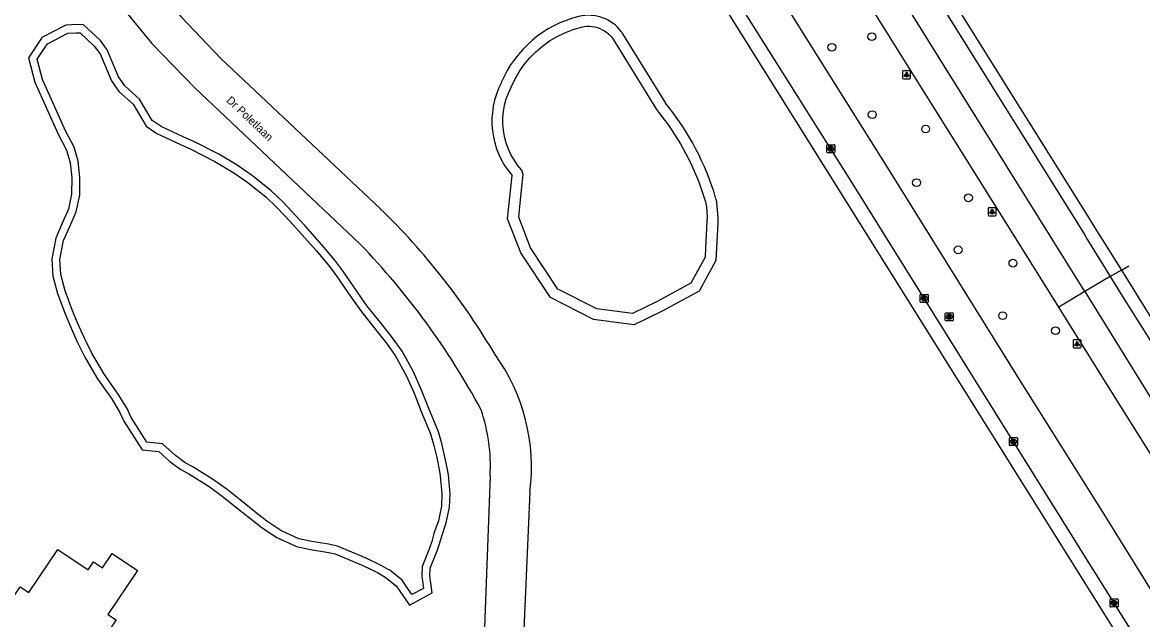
# Model space of a CAD drawing. Extents: x 158132 to 159658, y 385257 to 387209.
# Drawn here: x 159366.9 to 159506.9, y 386096.2 to 386170.9 of the extents above; entities that cross this region are included whole.
import ezdxf

# ---------------------------------------------------------------- set-up
doc = ezdxf.new("R2010")
doc.units = 0
for name, color, linetype in [('IMGEO_Berm_open', 7, 'Continuous'), ('IMGEO_Boom', 7, 'Continuous'), ('IMGEO_Groenvoorziening', 7, 'Continuous'), ('IMGEO_Kolk', 7, 'Continuous'), ('IMGEO_Lichtpunt', 7, 'Continuous'), ('IMGEO_Loofbos', 7, 'Continuous'), ('IMGEO_Meer_plas_ven_vijver', 7, 'Continuous'), ('IMGEO_Openbare_ruimte_label', 7, 'Continuous'), ('IMGEO_Pand', 7, 'Continuous'), ('IMGEO_Rijbaan_lokaal_gesloten', 7, 'Continuous'), ('IMGEO_Rijbaan_lokaal_open', 7, 'Continuous'), ('IMGEO_Rijbaan_regionaal_gesloten', 7, 'Continuous'), ('IMGEO_Rioolput', 7, 'Continuous'), ('IMGEO_Voetpad_open', 7, 'Continuous')]:
    doc.layers.add(name, color=color, linetype=linetype)

msp = doc.modelspace()

# ---------------------------------------------------------------- linework, layer by layer
at = {"layer": 'IMGEO_Berm_open'}
msp.add_lwpolyline([(159504.21, 386139.91), (159502.82, 386139.09)], dxfattribs=at)
at = {"layer": 'IMGEO_Boom'}
for centre in [(159473.03, 386169.1), (159468.03, 386167.77), (159473.08, 386159.35), (159479.76, 386157.55), (159478.62, 386150.84), (159485.1, 386148.95), (159483.82, 386142.45), (159490.66, 386140.77), (159489.38, 386134.21), (159495.99, 386132.33)]:
    msp.add_circle(centre, 0.489, dxfattribs=at)
at = {"layer": 'IMGEO_Groenvoorziening'}
msp.add_lwpolyline([(159417.66, 386122.62), (159416.76, 386124.91), (159415.75, 386127.18), (159414.33, 386129.76), (159413.14, 386131.43), (159411.61, 386133.34), (159409.96, 386135.42), (159408.75, 386137.16), (159406.93, 386139.83), (159405.92, 386141.15), (159404.34, 386143.03), (159402.16, 386145.47), (159401.09, 386146.66), (159399.41, 386148.46), (159397.98, 386149.83), (159395.63, 386151.7), (159393.71, 386153.01), (159391.44, 386154.39), (159388.38, 386155.95), (159387.04, 386156.53), (159384.2, 386157.87), (159383.08, 386158.63), (159381.51, 386161.29), (159379.68, 386162.94), (159378.89, 386164.07), (159377.47, 386167.44), (159376.62, 386168.6), (159374.46, 386170.62), (159373.04, 386170.57), (159372.28, 386170.54), (159369.3, 386168.98), (159369.24, 386168.89), (159367.62, 386166.45), (159368.43, 386163.39), (159371.34, 386156.9), (159372.38, 386154.92), (159372.85, 386153.32), (159373.06, 386151.43), (159373.02, 386149.42), (159372.63, 386147.53), (159371.86, 386145.78), (159371.03, 386143.91), (159370.53, 386141.31), (159370.68, 386139.17), (159371.24, 386137), (159372.21, 386134.45), (159372.84, 386132.93), (159373.72, 386130.96), (159374.67, 386129.04), (159376.18, 386126.45), (159376.86, 386125.48), (159378.01, 386123.85), (159379.05, 386122.12), (159379.56, 386121.01), (159381.85, 386117.45), (159383.93, 386117.21), (159385.35, 386115.93), (159386.67, 386114.97), (159387.66, 386114.43), (159390.21, 386112.84), (159391.84, 386111.65), (159393.47, 386110.37), (159395.24, 386108.94), (159396.83, 386107.7), (159398.68, 386106.46), (159401.11, 386105.37), (159402.86, 386104.98), (159404.93, 386104.65), (159405.95, 386104.43), (159409.41, 386102.99), (159411.23, 386102.09), (159412.22, 386101.53), (159413.59, 386100.43), (159415.23, 386098), (159415.79, 386098.31), (159418.09, 386099.54), (159417.92, 386100.76), (159417.79, 386101.69), (159417.85, 386102.63), (159418.72, 386104.8), (159418.88, 386105.32), (159419, 386105.7), (159419.27, 386106.66), (159419.84, 386108.29), (159420.25, 386110.26), (159420.32, 386111.94), (159420.11, 386114.31), (159419.97, 386115.18), (159419.64, 386116.71), (159419.27, 386118.22), (159418.87, 386119.69), (159417.66, 386122.62)], dxfattribs=at)
at = {"layer": 'IMGEO_Kolk'}
for p, q in [((159467.41, 386154.65), (159467.41, 386155.5)), ((159467.48, 386155.58), (159468.33, 386155.58)), ((159468.33, 386154.58), (159467.48, 386154.58)), ((159467.92, 386154.8), (159467.89, 386154.8)), ((159467.9, 386155.36), (159467.92, 386155.36)), ((159468.41, 386155.5), (159468.41, 386154.65)), ((159479.08, 386135.94), (159479.08, 386136.8)), ((159479.16, 386136.87), (159480.01, 386136.87)), ((159479.57, 386136.65), (159479.59, 386136.65)), ((159480.08, 386136.8), (159480.08, 386135.94)), ((159480.01, 386135.87), (159479.16, 386135.87)), ((159479.59, 386136.09), (159479.57, 386136.09)), ((159490.23, 386118.03), (159490.23, 386118.89)), ((159490.31, 386118.96), (159491.16, 386118.96)), ((159490.72, 386118.74), (159490.75, 386118.74)), ((159490.74, 386118.18), (159490.72, 386118.18)), ((159491.24, 386118.89), (159491.24, 386118.03)), ((159491.16, 386117.96), (159490.31, 386117.96)), ((159502.8, 386097.86), (159502.8, 386098.71)), ((159502.88, 386098.79), (159503.73, 386098.79)), ((159503.29, 386098.57), (159503.32, 386098.57)), ((159503.8, 386098.71), (159503.8, 386097.86)), ((159503.73, 386097.79), (159502.88, 386097.79)), ((159503.31, 386098.01), (159503.29, 386098.01))]:
    msp.add_line(p, q, dxfattribs=at)
for points in [[(159467.41, 386154.65), (159467.41, 386155.5)], [(159467.48, 386155.58), (159468.33, 386155.58)], [(159468.33, 386154.58), (159467.48, 386154.58)], [(159467.73, 386155.28), (159467.85, 386155.28), (159467.85, 386155.13), (159467.98, 386155.28), (159468.15, 386155.28), (159468, 386155.13), (159468.15, 386154.88), (159468, 386154.88), (159467.92, 386155.04), (159467.85, 386154.97), (159467.85, 386154.88), (159467.73, 386154.88), (159467.73, 386155.28)], [(159468.41, 386155.5), (159468.41, 386154.65)], [(159479.08, 386135.94), (159479.08, 386136.8)], [(159479.16, 386136.87), (159480.01, 386136.87)], [(159479.4, 386136.57), (159479.53, 386136.57), (159479.53, 386136.42), (159479.65, 386136.57), (159479.82, 386136.57), (159479.67, 386136.42), (159479.83, 386136.17), (159479.67, 386136.17), (159479.59, 386136.34), (159479.53, 386136.27), (159479.53, 386136.17), (159479.4, 386136.17), (159479.4, 386136.57)], [(159480.08, 386136.8), (159480.08, 386135.94)], [(159480.01, 386135.87), (159479.16, 386135.87)], [(159490.23, 386118.03), (159490.23, 386118.89)], [(159490.31, 386118.96), (159491.16, 386118.96)], [(159490.55, 386118.66), (159490.68, 386118.66), (159490.68, 386118.51), (159490.81, 386118.66), (159490.97, 386118.66), (159490.83, 386118.51), (159490.98, 386118.26), (159490.83, 386118.26), (159490.74, 386118.43), (159490.68, 386118.36), (159490.68, 386118.26), (159490.55, 386118.26), (159490.55, 386118.66)], [(159491.24, 386118.89), (159491.24, 386118.03)], [(159491.16, 386117.96), (159490.31, 386117.96)], [(159502.8, 386097.86), (159502.8, 386098.71)], [(159502.88, 386098.79), (159503.73, 386098.79)], [(159503.8, 386098.71), (159503.8, 386097.86)], [(159503.73, 386097.79), (159502.88, 386097.79)], [(159503.12, 386098.49), (159503.25, 386098.49), (159503.25, 386098.34), (159503.38, 386098.49), (159503.54, 386098.49), (159503.39, 386098.34), (159503.55, 386098.09), (159503.39, 386098.09), (159503.31, 386098.25), (159503.25, 386098.19), (159503.25, 386098.09), (159503.12, 386098.09), (159503.12, 386098.49)]]:
    msp.add_lwpolyline(points, dxfattribs=at)
for centre, start, end in [((159467.48, 386155.5), 91.552, 178.448), ((159467.48, 386155.5), 91.552, 178.448), ((159467.48, 386154.65), 181.552, 268.448), ((159467.48, 386154.65), 181.552, 268.448), ((159468.33, 386155.5), 1.552, 88.448), ((159468.33, 386155.5), 1.552, 88.448), ((159468.33, 386154.65), 271.552, 358.448), ((159468.33, 386154.65), 271.552, 358.448), ((159479.16, 386136.8), 91.552, 178.448), ((159479.16, 386136.8), 91.552, 178.448), ((159480.01, 386136.8), 1.552, 88.448), ((159480.01, 386136.8), 1.552, 88.448), ((159479.16, 386135.95), 181.552, 268.448), ((159479.16, 386135.95), 181.552, 268.448), ((159480.01, 386135.95), 271.552, 358.448), ((159480.01, 386135.95), 271.552, 358.448), ((159490.31, 386118.89), 91.552, 178.448), ((159490.31, 386118.89), 91.552, 178.448), ((159491.16, 386118.89), 1.552, 88.448), ((159491.16, 386118.89), 1.552, 88.448), ((159490.31, 386118.04), 181.552, 268.448), ((159490.31, 386118.04), 181.552, 268.448), ((159491.16, 386118.04), 271.552, 358.448), ((159491.16, 386118.04), 271.552, 358.448), ((159502.88, 386098.71), 91.552, 178.448), ((159502.88, 386098.71), 91.552, 178.448), ((159503.73, 386098.71), 1.552, 88.448), ((159503.73, 386098.71), 1.552, 88.448), ((159502.88, 386097.86), 181.552, 268.448), ((159502.88, 386097.86), 181.552, 268.448), ((159503.73, 386097.86), 271.552, 358.448), ((159503.73, 386097.86), 271.552, 358.448)]:
    msp.add_arc(centre, 0.0765, start, end, dxfattribs=at)
for centre, major_axis, ratio, start_param, end_param in [((159467.89, 386155.08), (-0.387, 0.002), 0.722429, 4.712389, 7.853982), ((159467.92, 386155.08), (-0.39, 0.002), 0.717154, 1.570796, 4.712389), ((159479.57, 386136.37), (-0.387, 0.002), 0.722429, 4.712389, 7.853982), ((159479.59, 386136.37), (-0.39, 0.002), 0.717154, 1.570796, 4.712389), ((159490.72, 386118.46), (-0.387, 0.002), 0.722429, 4.712389, 7.853982), ((159490.75, 386118.46), (-0.39, 0.002), 0.717154, 1.570796, 4.712389), ((159503.29, 386098.29), (-0.387, 0.002), 0.722429, 4.712389, 7.853982), ((159503.31, 386098.29), (-0.39, 0.002), 0.717154, 1.570796, 4.712389)]:
    msp.add_ellipse(centre, major_axis=major_axis, ratio=ratio, start_param=start_param, end_param=end_param, dxfattribs=at)
at = {"layer": 'IMGEO_Lichtpunt'}
for p, q in [((159476.87, 386164.75), (159476.87, 386163.94)), ((159476.87, 386164.75), (159476.87, 386163.94)), ((159477.77, 386164.84), (159476.97, 386164.84)), ((159477.77, 386164.84), (159476.97, 386164.84)), ((159477.87, 386163.94), (159477.87, 386164.75)), ((159477.87, 386163.94), (159477.87, 386164.75)), ((159476.97, 386163.84), (159477.77, 386163.84)), ((159476.97, 386163.84), (159477.77, 386163.84)), ((159487.56, 386147.61), (159487.56, 386146.81)), ((159487.56, 386147.61), (159487.56, 386146.81)), ((159488.46, 386147.71), (159487.66, 386147.71)), ((159488.46, 386147.71), (159487.66, 386147.71)), ((159488.56, 386146.81), (159488.56, 386147.61)), ((159488.56, 386146.81), (159488.56, 386147.61)), ((159487.66, 386146.71), (159488.46, 386146.71)), ((159487.66, 386146.71), (159488.46, 386146.71)), ((159498.17, 386131.09), (159498.17, 386130.28)), ((159498.17, 386131.09), (159498.17, 386130.28)), ((159499.08, 386131.19), (159498.27, 386131.19)), ((159499.08, 386131.19), (159498.27, 386131.19)), ((159499.17, 386130.28), (159499.17, 386131.09)), ((159499.17, 386130.28), (159499.17, 386131.09)), ((159498.27, 386130.19), (159499.08, 386130.19)), ((159498.27, 386130.19), (159499.08, 386130.19))]:
    msp.add_line(p, q, dxfattribs=at)
for points in [[(159477.25, 386164.41), (159477.29, 386164.38), (159477.1, 386164.12), (159477.06, 386164.15), (159477.25, 386164.41)], [(159477.35, 386164.36), (159477.4, 386164.36), (159477.4, 386164.04), (159477.35, 386164.04), (159477.35, 386164.36)], [(159477.46, 386164.38), (159477.5, 386164.41), (159477.68, 386164.15), (159477.65, 386164.12), (159477.46, 386164.38)], [(159487.94, 386147.28), (159487.98, 386147.25), (159487.79, 386146.99), (159487.75, 386147.01), (159487.94, 386147.28)], [(159488.04, 386147.23), (159488.09, 386147.23), (159488.09, 386146.91), (159488.04, 386146.91), (159488.04, 386147.23)], [(159488.15, 386147.25), (159488.19, 386147.28), (159488.37, 386147.01), (159488.34, 386146.99), (159488.15, 386147.25)], [(159498.55, 386130.75), (159498.59, 386130.73), (159498.4, 386130.46), (159498.36, 386130.49), (159498.55, 386130.75)], [(159498.65, 386130.71), (159498.7, 386130.71), (159498.7, 386130.38), (159498.65, 386130.38), (159498.65, 386130.71)], [(159498.76, 386130.73), (159498.8, 386130.75), (159498.99, 386130.49), (159498.95, 386130.46), (159498.76, 386130.73)]]:
    msp.add_lwpolyline(points, dxfattribs=at)
for centre in [(159477.37, 386164.54), (159488.06, 386147.41), (159498.67, 386130.89)]:
    msp.add_circle(centre, 0.0994, dxfattribs=at)
for centre, start, end in [((159476.97, 386164.75), 90, 180), ((159476.97, 386164.75), 90, 180), ((159477.77, 386164.75), 0, 90), ((159477.77, 386164.75), 0, 90), ((159476.97, 386163.94), 180, 270), ((159476.97, 386163.94), 180, 270), ((159477.77, 386163.94), 270, 0), ((159477.77, 386163.94), 270, 360), ((159487.66, 386147.61), 90, 180), ((159487.66, 386147.61), 90, 180), ((159488.46, 386147.61), 0, 90), ((159488.46, 386147.61), 0, 90), ((159487.66, 386146.81), 180, 270), ((159487.66, 386146.81), 180, 270), ((159488.46, 386146.81), 270, 0), ((159488.46, 386146.81), 270, 360), ((159498.27, 386131.09), 90, 180), ((159498.27, 386131.09), 90, 180), ((159499.08, 386131.09), 0, 90), ((159499.08, 386131.09), 0, 90), ((159498.27, 386130.28), 180, 270), ((159498.27, 386130.28), 180, 270), ((159499.08, 386130.28), 270, 0), ((159499.08, 386130.28), 270, 360)]:
    msp.add_arc(centre, 0.0946, start, end, dxfattribs=at)
at = {"layer": 'IMGEO_Loofbos'}
for points in [[(159441.75, 386169.68), (159447.24, 386160.78)], [(159438.25, 386133.73), (159432.85, 386136.48), (159429.16, 386142.06), (159427.51, 386146.32), (159428.07, 386151.72)], [(159453.56, 386148.79), (159453.8, 386146.47), (159453.77, 386145.84), (159453.54, 386141.13), (159451.43, 386137.27), (159446.84, 386134.76), (159443.33, 386133.08), (159438.25, 386133.73)]]:
    msp.add_lwpolyline(points, dxfattribs=at)
for centre, radius, start, end in [((159439.8, 386157.83), 14.2, 103.7927, 157.1231), ((159437.62, 386166.63), 5.14, 36.4764, 103.4762), ((159436.01, 386158.53), 10.46, 152.552, 220.6007), ((159421.3, 386139.45), 33.58, 16.1613, 39.4456)]:
    msp.add_arc(centre, radius, start, end, dxfattribs=at)
at = {"layer": 'IMGEO_Meer_plas_ven_vijver'}
for points in [[(159452.25, 386142.7), (159452.19, 386141.52), (159451.73, 386140.68), (159450.42, 386138.28), (159446.22, 386135.98), (159443.11, 386134.49), (159438.66, 386135.05), (159433.79, 386137.54), (159430.38, 386142.69), (159428.9, 386146.51), (159429.13, 386148.7), (159429.46, 386151.88), (159429.27, 386152.42), (159428.76, 386153.03), (159428.31, 386153.68), (159427.92, 386154.37), (159427.59, 386155.1), (159427.32, 386155.84), (159427.12, 386156.61), (159426.99, 386157.39), (159426.92, 386158.18), (159426.93, 386158.97), (159427, 386159.76), (159427.14, 386160.54), (159427.35, 386161.31), (159427.62, 386162.05), (159427.96, 386162.77), (159428.43, 386163.76), (159428.97, 386164.7), (159429.59, 386165.6), (159430.29, 386166.43), (159431.05, 386167.21), (159431.88, 386167.92), (159432.76, 386168.56), (159433.7, 386169.12), (159434.68, 386169.59), (159435.7, 386169.99), (159436.74, 386170.29), (159437.07, 386170.35), (159437.4, 386170.39), (159437.74, 386170.39), (159438.07, 386170.37), (159438.4, 386170.31), (159438.73, 386170.23), (159439.04, 386170.11), (159439.34, 386169.97), (159439.63, 386169.81), (159439.91, 386169.62), (159440.17, 386169.4), (159440.4, 386169.16), (159440.61, 386168.91), (159446.12, 386159.99), (159447.72, 386157.9), (159449.13, 386155.68), (159450.36, 386153.36), (159451.4, 386150.94), (159452.24, 386148.45), (159452.35, 386147.83), (159452.42, 386147.2), (159452.44, 386146.57), (159452.41, 386145.93), (159452.25, 386142.7)], [(159417.89, 386119.43), (159418.29, 386117.96), (159418.66, 386116.48), (159418.97, 386114.99), (159419.1, 386114.18), (159419.3, 386111.92), (159419.24, 386110.38), (159419.04, 386109.4), (159418.86, 386108.56), (159418.3, 386106.96), (159418.02, 386105.98), (159417.76, 386105.14), (159416.85, 386102.86), (159416.77, 386101.65), (159416.9, 386100.73), (159416.99, 386100.1), (159415.55, 386099.33), (159414.66, 386100.66), (159414.35, 386101.13), (159412.79, 386102.38), (159412.6, 386102.48), (159411.7, 386102.98), (159409.83, 386103.91), (159406.25, 386105.4), (159405.12, 386105.65), (159403.05, 386105.97), (159401.43, 386106.33), (159399.18, 386107.35), (159397.43, 386108.52), (159395.87, 386109.74), (159394.1, 386111.17), (159392.45, 386112.46), (159390.77, 386113.68), (159388.17, 386115.3), (159387.22, 386115.82), (159385.99, 386116.72), (159384.37, 386118.18), (159382.44, 386118.4), (159380.46, 386121.5), (159379.95, 386122.6), (159378.86, 386124.41), (159377.69, 386126.06), (159377.04, 386127), (159375.56, 386129.52), (159374.64, 386131.39), (159373.77, 386133.33), (159373.15, 386134.83), (159372.21, 386137.31), (159371.69, 386139.34), (159371.55, 386141.25), (159372, 386143.61), (159372.78, 386145.37), (159373.6, 386147.21), (159374.03, 386149.3), (159374.07, 386151.48), (159373.84, 386153.52), (159373.33, 386155.3), (159372.25, 386157.34), (159369.39, 386163.73), (159368.72, 386166.27), (159369.71, 386167.77), (159370, 386168.21), (159372.54, 386169.53), (159373.57, 386169.57), (159374.08, 386169.59), (159375.86, 386167.92), (159376.58, 386166.94), (159378, 386163.57), (159378.92, 386162.26), (159380.72, 386160.65), (159382.32, 386157.92), (159383.69, 386156.99), (159386.62, 386155.6), (159387.94, 386155.03), (159390.94, 386153.5), (159393.16, 386152.15), (159395.03, 386150.88), (159397.31, 386149.06), (159398.69, 386147.74), (159400.34, 386145.98), (159401.4, 386144.79), (159403.57, 386142.37), (159405.12, 386140.52), (159406.1, 386139.24), (159407.92, 386136.58), (159409.15, 386134.82), (159410.82, 386132.71), (159412.33, 386130.82), (159413.47, 386129.22), (159414.84, 386126.73), (159415.82, 386124.52), (159416.71, 386122.25), (159417.89, 386119.43)]]:
    msp.add_lwpolyline(points, dxfattribs=at)
at = {"layer": 'IMGEO_Pand'}
msp.add_lwpolyline([(159363.33, 386090.38), (159365.05, 386092.93), (159362.96, 386094.34), (159362.7, 386094.52), (159366.6, 386100.31), (159367.66, 386099.59), (159371.3, 386104.98), (159375.09, 386102.42), (159375.76, 386103.43), (159376.87, 386102.67), (159378.1, 386104.47), (159381.25, 386102.35), (159377.56, 386096.85), (159378.57, 386096.17), (159374.68, 386090.38), (159373.18, 386091.39), (159371.26, 386088.52)], dxfattribs=at)
at = {"layer": 'IMGEO_Rijbaan_lokaal_gesloten'}
for points in [[(159347.95, 386242.83), (159349.74, 386240.01), (159355.85, 386230.05), (159362.16, 386218.49), (159368.1, 386205.79), (159375.26, 386189.51), (159379.04, 386182.13), (159382.46, 386176.74), (159386.67, 386171.61), (159391.65, 386166.38), (159411.61, 386147.59)], [(159343.71, 386240.03), (159345.3, 386237.4), (159351.61, 386227.54), (159359.26, 386213.07), (159363.65, 386203.61), (159370.71, 386187.59), (159374.6, 386179.88), (159378.46, 386173.87), (159383.04, 386168.25), (159388.41, 386162.68), (159409.1, 386143.14)], [(159425.33, 386114.2), (159423.96, 386077.38)], [(159430.3, 386112.17), (159428.72, 386075.75)]]:
    msp.add_lwpolyline(points, dxfattribs=at)
for centre, radius, start, end in [((159351.22, 386085.4), 86.68, 30.4598, 45.8458), ((159341.03, 386077.6), 94.49, 28.3358, 43.913), ((159406.39, 386115.24), 24.11, 352.6902, 35.8105), ((159403.53, 386115.41), 21.83, 356.8302, 18.8228)]:
    msp.add_arc(centre, radius, start, end, dxfattribs=at)
at = {"layer": 'IMGEO_Rijbaan_lokaal_open'}
for points in [[(159579.02, 385986.46), (159565.95, 385999.29), (159565.01, 386000.35), (159564.05, 386001.43), (159559.49, 386008.45), (159548.31, 386026.23), (159539.09, 386041.1), (159524.94, 386063.72), (159511.65, 386084.93), (159501.39, 386101.34), (159500, 386103.58), (159470.65, 386150.71), (159444.43, 386192.43), (159432.37, 386211.79), (159416.04, 386237.98), (159408.52, 386250), (159377.54, 386299.63), (159368.42, 386314.26), (159342.27, 386356.54)], [(159579.93, 385993.03), (159575.2, 385998.55), (159569.52, 386004.79), (159563.84, 386011.73), (159559.61, 386017.48), (159556.31, 386022.84), (159540.85, 386047.51), (159529, 386066.43), (159516.81, 386085.74), (159508, 386099.84), (159502.05, 386109.41), (159491.48, 386126.22), (159475.22, 386152.38), (159448.05, 386195.73), (159439.54, 386209.69), (159436.59, 386214.4), (159414.26, 386250), (159392.53, 386284.71), (159360.58, 386336.26)]]:
    msp.add_lwpolyline(points, dxfattribs=at)
at = {"layer": 'IMGEO_Rijbaan_regionaal_gesloten'}
for points in [[(159342.02, 386399.64), (159351.36, 386384.68), (159358.7, 386372.92), (159383.7, 386332.81), (159412.25, 386287.13), (159435.45, 386250), (159469.32, 386195.75), (159500, 386146.68), (159500.71, 386145.54), (159504.21, 386139.91)], [(159340.68, 386398.8), (159350.35, 386383.31), (159351.38, 386381.66), (159384.22, 386329.19), (159418.21, 386274.6), (159433.62, 386250), (159457.5, 386211.88), (159499.59, 386144.35), (159500, 386143.69), (159502.82, 386139.09)], [(159499.65, 386137.22), (159464.48, 386193.71), (159376.24, 386334.94), (159348.02, 386380.17), (159337.59, 386396.88)], [(159496.38, 386135.29), (159490.64, 386144.47), (159476.21, 386167.57), (159463.53, 386187.91), (159450.9, 386207.96), (159427.26, 386246.56), (159425.1, 386250), (159405.9, 386280.49), (159387.21, 386310.53), (159345.73, 386377.33), (159334.62, 386395.01)], [(159504.21, 386139.91), (159505.13, 386140.45), (159505.13, 386140.45)], [(159504.21, 386139.91), (159510.6, 386129.62), (159519.79, 386114.96), (159529.08, 386100.05), (159541.65, 386079.99), (159548.43, 386068.97), (159555.03, 386058.37), (159560.34, 386049.89), (159566.63, 386039.95), (159572, 386031.31), (159577.31, 386022.91), (159583.89, 386012.3), (159589.94, 386002.67), (159591.61, 386000), (159596.65, 385991.91)], [(159502.82, 386139.09), (159499.65, 386137.22)], [(159502.82, 386139.09), (159504.13, 386136.95), (159515.24, 386119.37), (159527.94, 386099.13), (159539.95, 386079.66), (159544.83, 386071.88), (159552.34, 386059.81), (159557.92, 386051.07), (159563.77, 386041.66), (159571.72, 386029.07), (159578.52, 386018.19), (159585.11, 386007.52), (159589.83, 386000), (159590.29, 385999.26), (159593.4, 385994.27), (159596.93, 385988.68), (159599.68, 385984.23), (159601.11, 385981.93), (159602.62, 385979.47), (159604.45, 385976.28), (159609.13, 385968.04), (159611.94, 385962.86)], [(159499.65, 386137.22), (159496.38, 386135.29)], [(159499.65, 386137.22), (159520.44, 386103.64), (159574.47, 386016.89), (159600.53, 385975.99), (159644.13, 385899.53), (159644.39, 385899.08)], [(159596.49, 385974.36), (159593.82, 385978.99), (159590.93, 385983.68), (159587.29, 385989.43), (159582.27, 385997.49), (159580.65, 386000.22), (159576.14, 386007.18), (159545.8, 386056.24), (159529.01, 386083.07), (159517.3, 386101.88), (159503.23, 386124.33), (159496.38, 386135.29)]]:
    msp.add_lwpolyline(points, dxfattribs=at)
at = {"layer": 'IMGEO_Rioolput'}
for p, q in [((159482.2, 386133.64), (159482.2, 386134.5)), ((159482.27, 386134.57), (159483.13, 386134.57)), ((159483.13, 386133.57), (159482.27, 386133.57)), ((159482.71, 386133.79), (159482.68, 386133.79)), ((159482.69, 386134.35), (159482.71, 386134.35)), ((159483.2, 386134.5), (159483.2, 386133.64))]:
    msp.add_line(p, q, dxfattribs=at)
for points in [[(159482.2, 386133.64), (159482.2, 386134.5)], [(159482.27, 386134.57), (159483.13, 386134.57)], [(159483.13, 386133.57), (159482.27, 386133.57)], [(159482.79, 386134.27), (159482.53, 386134.27), (159482.53, 386133.87)], [(159482.53, 386133.87), (159482.66, 386133.87), (159482.66, 386134.03), (159482.67, 386134.03)], [(159482.71, 386134.19), (159482.66, 386134.19), (159482.66, 386134.11)], [(159482.66, 386134.11), (159482.71, 386134.11)], [(159482.72, 386134), (159482.79, 386133.87), (159482.93, 386133.87), (159482.86, 386134)], [(159483.2, 386134.5), (159483.2, 386133.64)]]:
    msp.add_lwpolyline(points, dxfattribs=at)
for centre, radius, start, end in [((159482.27, 386134.49), 0.0765, 91.552, 178.448), ((159482.27, 386134.49), 0.0765, 91.552, 178.448), ((159482.27, 386133.65), 0.0765, 181.552, 268.448), ((159482.27, 386133.65), 0.0765, 181.552, 268.448), ((159482.67, 386133.98), 0.0533, 26.0293, 88.6989), ((159482.72, 386134.09), 0.0964, 77.0061, 93.1865), ((159482.7, 386134.3), 0.19, 274.7715, 282.9687), ((159482.73, 386134.15), 0.0378, 276.6634, 79.6772), ((159482.79, 386134.16), 0.109, 350.3612, 89.416), ((159482.78, 386134.16), 0.112, 277.5842, 350.9817), ((159482.77, 386133.94), 0.108, 29.5134, 73.7905), ((159483.12, 386134.49), 0.0765, 1.552, 88.448), ((159483.12, 386134.49), 0.0765, 1.552, 88.448), ((159483.12, 386133.65), 0.0765, 271.552, 358.448), ((159483.12, 386133.65), 0.0765, 271.552, 358.448)]:
    msp.add_arc(centre, radius, start, end, dxfattribs=at)
for centre, major_axis, ratio, start_param, end_param in [((159482.69, 386134.07), (-0.387, 0.002), 0.722429, 4.712389, 7.853982), ((159482.71, 386134.07), (-0.39, 0.002), 0.717154, 1.570796, 4.712389)]:
    msp.add_ellipse(centre, major_axis=major_axis, ratio=ratio, start_param=start_param, end_param=end_param, dxfattribs=at)
at = {"layer": 'IMGEO_Voetpad_open'}
msp.add_lwpolyline([(159565.37, 385995.91), (159562.79, 386000), (159562.61, 386000.29), (159500, 386100.31), (159430.86, 386210.85), (159406.37, 386250), (159377.74, 386296.22), (159335.56, 386363.38), (159320.93, 386386.67), (159299.26, 386421.42), (159282.86, 386447.72), (159281.62, 386449.7), (159261.29, 386482.19), (159255.64, 386491.24)], dxfattribs=at)

# ---------------------------------------------------------------- texts
at = {"layer": 'IMGEO_Openbare_ruimte_label'}
msp.add_text('Dr Poletlaan', height=1, rotation=316.581, dxfattribs=at).set_placement((159392.29, 386161.03))

doc.saveas('drawing.dxf')
